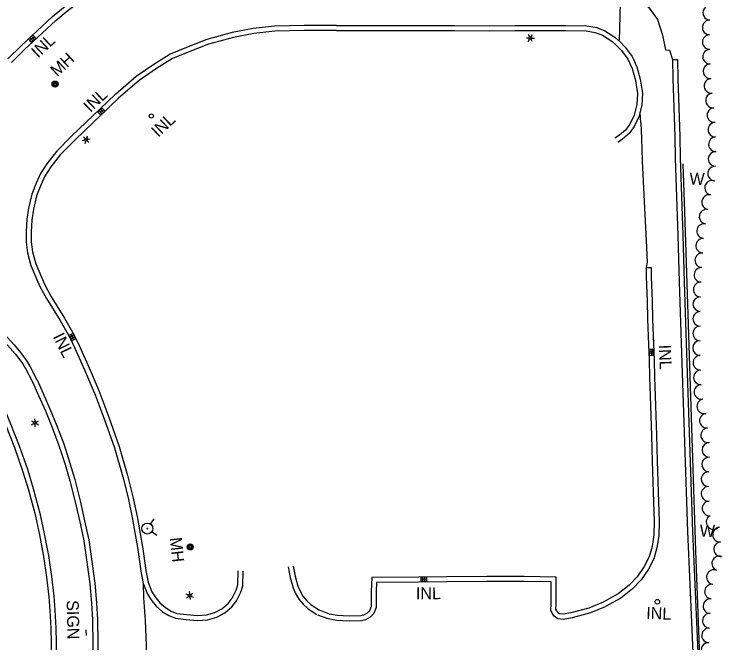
# Model space of a CAD drawing. Extents: x 588843 to 2552415, y 180129 to 269402.
# Drawn here: x 605523.1 to 605877, y 183834.9 to 184149.5 of the extents above; entities that cross this region are included whole.
import ezdxf

# ---------------------------------------------------------------- set-up
doc = ezdxf.new("R2010")
doc.units = 0
for name, color, linetype in [('E_DRN', 7, 'Continuous'), ('E_DRN_Text', 7, 'Continuous'), ('E_DWY', 7, 'Continuous'), ('E_LAND_TreeLine_P', 7, 'Continuous'), ('E_LTG', 7, 'Continuous'), ('E_RDWY', 7, 'Continuous'), ('E_RDWY_C_and_G', 7, 'Continuous'), ('E_SGN', 7, 'Continuous'), ('E_SGN_Text', 7, 'Continuous'), ('E_UTL_MH', 7, 'Continuous'), ('E_UTL_MH_Text', 7, 'Continuous'), ('E_UTL_WHydrant', 7, 'Continuous'), ('E_WAL', 7, 'Continuous'), ('E_WAL_Text', 7, 'Continuous')]:
    doc.layers.add(name, color=color, linetype=linetype)

# ---------------------------------------------------------------- blocks, each defined once
blk = doc.blocks.new('INLO_2')
at = {"layer": 'E_DRN'}
for p, q in [((6.6, -13.1), (6.6, 0)), ((13.1, -13.1), (13.1, 0)), ((19.7, -6.6), (0, -6.6))]:
    blk.add_line(p, q, dxfattribs=at)
blk.add_lwpolyline([(0, -13.1), (19.7, -13.1), (19.7, 0), (0, 0)], close=True, dxfattribs=at)
blk = doc.blocks.new('INLT_64')
at = {"layer": 'E_DRN_Text'}
blk.add_text('INL', height=39.37, dxfattribs=at).set_placement((-36.2, -19.7))
blk = doc.blocks.new('INLT_8_1')
at = {"layer": 'E_DRN_Text'}
blk.add_text('INL', height=39.37, dxfattribs=at).set_placement((-36.2, -19.7))
blk = doc.blocks.new('LPOL_3')
at = {"layer": 'E_LTG'}
for p, q in [((-13.1, 0), (-4.9, 0)), ((-2.5, 4.3), (-6.6, 11.4)), ((2.5, 4.3), (6.6, 11.4)), ((4.9, 0), (13.1, 0)), ((-6.6, -11.4), (-2.5, -4.3)), ((6.6, -11.4), (2.5, -4.3))]:
    blk.add_line(p, q, dxfattribs=at)
for radius in [4.92, 4.92, 4.92, 0.41]:
    blk.add_circle((0, 0), radius, dxfattribs=at)
blk = doc.blocks.new('SIGN_2')
at = {"layer": 'E_SGN'}
blk.add_text('SIGN', height=39.37, dxfattribs=at).set_placement((-56.1, -19.7))
blk = doc.blocks.new('HYD_2')
at = {"layer": 'E_UTL_WHydrant'}
for p, q in [((-12.6, 12.6), (-27.3, 27.3)), ((12.6, 12.6), (27.3, 27.3))]:
    blk.add_line(p, q, dxfattribs=at)
for radius in [18, 1.38]:
    blk.add_circle((0, 0), radius, dxfattribs=at)
blk = doc.blocks.new('MHO_2')
at = {"layer": 'E_UTL_MH'}
for centre, radius in [((0.3, -0.4), 9.84), ((0.3, -0.4), 7.98), ((0.2, -0.5), 6.35), ((0.1, -0.5), 3.97)]:
    blk.add_circle(centre, radius, dxfattribs=at)
blk = doc.blocks.new('MHT_2')
at = {"layer": 'E_UTL_MH_Text'}
blk.add_text('MH', height=39.37, dxfattribs=at).set_placement((-32.2, -19.7))
blk = doc.blocks.new('INLT_75')
at = {"layer": 'E_DRN_Text'}
blk.add_text('INL', height=39.37, dxfattribs=at).set_placement((-36.2, -19.7))
blk = doc.blocks.new('INLT_76')
at = {"layer": 'E_DRN_Text'}
blk.add_text('INL', height=39.37, dxfattribs=at).set_placement((-36.2, -19.7))
blk = doc.blocks.new('W_14_1')
at = {"layer": 'E_WAL_Text'}
blk.add_text('W', height=39.4, dxfattribs=at).set_placement((-14.6, -19.7))
blk = doc.blocks.new('INLT_29_1')
at = {"layer": 'E_DRN_Text'}
blk.add_text('INL', height=39.37, dxfattribs=at).set_placement((-36.2, -19.7))
blk = doc.blocks.new('INLT_79')
at = {"layer": 'E_DRN_Text'}
blk.add_text('INL', height=39.37, dxfattribs=at).set_placement((-36.2, -19.7))
blk = doc.blocks.new('INLT_81')
at = {"layer": 'E_DRN_Text'}
blk.add_text('INL', height=39.37, dxfattribs=at).set_placement((-36.2, -19.7))

msp = doc.modelspace()

# ---------------------------------------------------------------- linework, layer by layer
at = {"layer": 'E_DRN'}
msp.add_circle((605591.76, 184098.53), 1.04, dxfattribs=at)
msp.add_ellipse((605844.73, 183855.49), major_axis=(-0.04, -1.15), ratio=0.999805, dxfattribs=at)
at = {"layer": 'E_DWY'}
for points in [[(605826.34, 184161.07), (605831.02, 184159.15), (605835.99, 184156.72), (605840.43, 184153.05), (605844.77, 184146.85), (605847.39, 184138.97), (605848.87, 184131.71), (605850.81, 184131.44), (605852.39, 184126.74), (605854.79, 184126.76)], [(605825.78, 184135.91), (605828.76, 184132.97), (605832.24, 184128.25), (605834.58, 184123.17), (605836.23, 184116.88), (605837.3, 184109.98), (605837, 184103.92), (605835.48, 184098.07), (605833.2, 184093.23), (605830.71, 184089.75), (605827.31, 184086.95), (605824.98, 184085.32)], [(605824.02, 184134.13), (605826.86, 184131.33), (605830.07, 184126.97), (605832.22, 184122.32), (605833.78, 184116.37), (605834.79, 184109.85), (605834.51, 184104.3), (605833.12, 184098.92), (605831.03, 184094.5), (605828.87, 184091.47), (605825.79, 184088.94), (605823.55, 184087.37)], [(605852.39, 184126.74), (605852.49, 184117.11), (605852.94, 184102.7), (605853.45, 184088.2), (605853.64, 184077.49)], [(605854.89, 184126.76), (605854.99, 184117.16), (605855.44, 184102.78), (605855.95, 184088.27), (605856.14, 184077.54)], [(605836.59, 184095.08), (605836.12, 184100.52)], [(605836.59, 184095.08), (605836.79, 184087.48), (605837.14, 184076.08), (605838.22, 184055.7), (605839.24, 184036.29), (605839.61, 184025.37), (605839.22, 184022.64), (605841.62, 184022.69)], [(605853.65, 184077.45), (605855.03, 184038.75), (605855.68, 184015.56), (605856.92, 183979.82), (605859.91, 183890.61), (605862.84, 183822.44)], [(605856.14, 184077.54), (605857.53, 184038.83), (605858.18, 184015.63), (605859.42, 183979.91), (605862.41, 183890.7), (605865.34, 183822.54)], [(605839.12, 184022.64), (605839.21, 184018.14), (605839.75, 184006), (605839.93, 183996.79), (605840.32, 183984.27), (605840.62, 183976.51), (605840.82, 183967.77)], [(605841.62, 184022.69), (605841.71, 184018.22), (605842.25, 184006.08), (605842.43, 183996.86), (605842.82, 183984.36), (605843.12, 183976.59), (605843.32, 183967.83)], [(605840.82, 183967.77), (605841.28, 183953.65), (605841.77, 183938.54), (605842.16, 183925.88), (605842.76, 183910.31)], [(605843.32, 183967.85), (605843.78, 183953.73), (605844.27, 183938.62), (605844.66, 183925.97), (605845.26, 183910.4)], [(605842.76, 183910.31), (605843.21, 183895.86), (605842.95, 183888.92), (605842.13, 183883.06), (605840.61, 183877.89), (605838.12, 183873.08), (605834.68, 183867.98), (605830.68, 183863.76), (605825.16, 183859.4), (605817.72, 183855.32)], [(605845.26, 183910.38), (605845.71, 183895.85), (605845.44, 183888.7), (605844.58, 183882.53), (605842.94, 183876.95), (605840.27, 183871.8), (605836.64, 183866.41), (605832.37, 183861.91), (605826.54, 183857.31), (605818.93, 183853.13)], [(605660.22, 183872.88), (605661.2, 183867.63), (605662.64, 183862.47), (605663.7, 183859.96), (605665.46, 183856.8), (605667.65, 183854.19), (605670.17, 183852), (605674.45, 183849.11)], [(605662.68, 183873.34), (605663.64, 183868.2), (605665, 183863.3), (605665.95, 183861.06), (605667.52, 183858.22), (605669.44, 183855.95), (605671.69, 183853.99), (605675.85, 183851.18)], [(605587.76, 183864.29), (605589.81, 183859.34), (605591.89, 183855.91), (605594.11, 183853.21), (605597.26, 183850.49), (605600.52, 183848.55), (605603.79, 183847.22), (605609.2, 183846.52), (605614.78, 183846.11), (605619.74, 183846.41), (605624.46, 183847.69), (605628.45, 183849.89), (605631.91, 183852.89), (605634.32, 183855.97), (605636.5, 183860.34), (605637.4, 183863.48), (605637.61, 183870.83)], [(605590.06, 183865.25), (605592.05, 183860.47), (605593.93, 183857.36), (605595.91, 183854.96), (605598.73, 183852.53), (605601.63, 183850.8), (605604.43, 183849.66), (605609.45, 183849.01), (605614.8, 183848.61), (605619.33, 183848.89), (605623.51, 183850.02), (605627.01, 183851.96), (605630.09, 183854.62), (605632.2, 183857.32), (605634.16, 183861.25), (605634.91, 183863.87), (605635.11, 183870.91)], [(605778.09, 183868.06), (605759.49, 183868.03), (605739.36, 183867.87), (605725.26, 183867.8), (605701.95, 183867.62), (605701.68, 183860.55)], [(605817.72, 183855.32), (605810.53, 183852.34), (605801.57, 183849.9), (605797.63, 183849.19), (605795.85, 183849.39), (605795.01, 183849.95), (605794.46, 183850.96), (605794.09, 183851.77), (605794.12, 183854.42), (605794.17, 183867.85), (605778.09, 183868.06)], [(605778.09, 183865.56), (605759.5, 183865.53), (605739.37, 183865.37), (605725.27, 183865.3), (605704.36, 183865.14), (605704.18, 183860.45)], [(605818.68, 183853.01), (605811.34, 183849.97), (605802.12, 183847.46), (605797.72, 183846.66), (605794.97, 183846.97), (605793.12, 183848.21), (605792.22, 183849.84), (605791.58, 183851.25), (605791.62, 183854.44), (605791.66, 183865.39), (605778.06, 183865.56)], [(605704.18, 183860.52), (605704.1, 183852.59), (605702.96, 183849.64), (605701.17, 183847.7), (605698.76, 183846.42), (605696.82, 183845.95), (605690.6, 183845.69), (605684.3, 183846.06), (605680.18, 183846.87), (605674.97, 183848.84)], [(605701.68, 183860.55), (605701.6, 183853.07), (605700.79, 183850.98), (605699.62, 183849.7), (605697.86, 183848.78), (605696.46, 183848.43), (605690.63, 183848.19), (605684.62, 183848.55), (605680.87, 183849.28), (605675.85, 183851.18)]]:
    msp.add_lwpolyline(points, dxfattribs=at)
at = {"layer": 'E_LAND_TreeLine_P'}
for centre, start, end in [((605871.22, 184150.18), 87.8426, 267.8426), ((605870.95, 184142.86), 87.8426, 267.8426), ((605870.96, 184135.53), 91.551, 271.551), ((605871.16, 184128.21), 91.551, 271.551), ((605871.36, 184120.89), 91.551, 271.551), ((605871.84, 184113.58), 95.8917, 275.8917), ((605872.59, 184106.29), 95.8917, 275.8917), ((605873.35, 184099), 95.8917, 275.8917), ((605873.79, 184091.69), 92.1749, 272.1749), ((605874.07, 184084.37), 92.1749, 272.1749), ((605873.93, 184077.05), 87.8426, 267.8426), ((605873.66, 184069.73), 87.8426, 267.8426), ((605872.15, 184062.57), 76.7724, 256.7724), ((605870.69, 184055.4), 79.9893, 259.9893), ((605869.41, 184048.18), 79.9893, 259.9893), ((605868.16, 184040.96), 86.4105, 266.4105), ((605867.7, 184033.65), 86.4105, 266.4105), ((605867.24, 184026.34), 86.4105, 266.4105), ((605866.85, 184019.02), 87.1353, 267.1353), ((605866.48, 184011.7), 87.1353, 267.1353), ((605866.25, 184004.38), 89.6755, 269.6755), ((605866.2, 183997.05), 89.6755, 269.6755), ((605866.16, 183989.73), 89.6755, 269.6755), ((605866.12, 183982.4), 89.6755, 269.6755), ((605866.31, 183975.08), 91.9282, 271.9282), ((605866.56, 183967.75), 91.9282, 271.9282), ((605866.81, 183960.43), 91.9282, 271.9282), ((605868.26, 183953.25), 101.4432, 281.4432), ((605869.57, 183946.05), 94.871, 274.871), ((605870.19, 183938.75), 94.871, 274.871), ((605870.78, 183931.45), 89.7518, 269.7518), ((605870.7, 183924.12), 87.8426, 267.8426), ((605870.42, 183916.8), 87.8426, 267.8426), ((605870.38, 183909.48), 93.8968, 273.8968), ((605870.88, 183902.17), 93.8968, 273.8968), ((605872.86, 183895.38), 124.7125, 304.7125), ((605876.1, 183889.03), 94.2842, 274.2842), ((605876.65, 183881.72), 94.2842, 274.2842), ((605875.7, 183874.64), 68.709, 248.709), ((605873.04, 183867.81), 68.709, 248.709), ((605872.09, 183860.55), 82.8295, 262.8295), ((605871.36, 183853.26), 87.1081, 267.1081), ((605870.99, 183845.95), 87.1081, 267.1081), ((605870.63, 183838.63), 87.8426, 267.8426), ((605870.35, 183831.31), 87.8426, 267.8426)]:
    msp.add_arc(centre, 3.66, start, end, dxfattribs=at)
at = {"layer": 'E_RDWY'}
for points in [[(605823.5, 184191.87), (605826.52, 184191.85), (605826.34, 184161.39), (605825.69, 184136.3)], [(605587.87, 183857.66), (605588.65, 183845.93), (605589.1, 183834.09), (605589.12, 183821.22), (605588.82, 183805.07)]]:
    msp.add_lwpolyline(points, dxfattribs=at)
at = {"layer": 'E_RDWY_C_and_G'}
for points in [[(605520.01, 184127.17), (605526.62, 184133.58), (605542.37, 184148.25), (605548.64, 184153.5), (605558.93, 184161.43), (605566.38, 184166.53), (605573.3, 184170.86)], [(605521.73, 184125.36), (605528.35, 184131.77), (605544.02, 184146.38), (605550.21, 184151.55), (605560.4, 184159.4), (605567.75, 184164.43), (605574.63, 184168.74)], [(605684.31, 184143.83), (605668.12, 184143.87), (605653.36, 184143.54), (605642.63, 184142.26), (605632.2, 184140.27), (605619.5, 184136.87), (605608.4, 184132.52), (605601.22, 184129.47), (605592.98, 184124.35), (605584.07, 184118.21), (605573.74, 184109.31)], [(605684.3, 184143.83), (605710.8, 184143.89), (605726.77, 184143.77), (605743.31, 184143.73), (605760.61, 184143.66), (605773.57, 184143.86), (605789.45, 184143.75), (605799.09, 184143.77), (605809.44, 184143.68), (605814.44, 184142.74), (605818.44, 184141.17), (605823.45, 184137.94), (605825.54, 184136.13)], [(605684.3, 184141.33), (605668.15, 184141.37), (605653.54, 184141.04), (605643.01, 184139.78), (605632.75, 184137.83), (605620.29, 184134.49), (605609.35, 184130.21), (605602.38, 184127.24), (605594.35, 184122.26), (605585.6, 184116.23), (605575.37, 184107.42)], [(605684.3, 184141.33), (605710.8, 184141.39), (605726.76, 184141.27), (605743.3, 184141.23), (605760.63, 184141.16), (605773.58, 184141.36), (605789.44, 184141.25), (605799.08, 184141.27), (605809.2, 184141.18), (605813.74, 184140.33), (605817.29, 184138.93), (605821.95, 184135.93), (605824.02, 184134.13)], [(605573.64, 184109.23), (605551.86, 184088.39), (605544.3, 184080.72), (605539.41, 184074.54), (605536.21, 184069.68), (605534.18, 184064.92), (605531.93, 184059.41), (605530.34, 184052.44), (605529.41, 184046.86), (605529.17, 184040.51), (605529.07, 184035.4), (605529.81, 184030.03), (605531.53, 184023.76), (605536.04, 184013.26), (605539.23, 184007.2), (605546.08, 183996.12), (605550.79, 183988.03), (605553.45, 183982.36), (605558.3, 183971.44), (605563.15, 183960.2)], [(605575.37, 184107.42), (605553.61, 184086.61), (605546.17, 184079.06), (605541.44, 184073.07), (605538.42, 184068.49), (605536.49, 184063.96), (605534.32, 184058.66), (605532.79, 184051.96), (605531.9, 184046.6), (605531.67, 184040.44), (605531.58, 184035.55), (605532.26, 184030.53), (605533.9, 184024.59), (605538.3, 184014.33), (605541.41, 184008.44), (605548.23, 183997.4), (605553.01, 183989.19), (605555.72, 183983.4), (605560.59, 183972.44), (605565.45, 183961.19)], [(605510.67, 183962.25), (605508.7, 183966.08), (605507.02, 183970.91), (605503.6, 183980.81), (605500.46, 183991.04), (605499.03, 183996.01), (605498.66, 183998.04), (605498.73, 183999.82), (605500.07, 184001.72), (605502.1, 184002.64), (605504.44, 184002.46), (605506.27, 184001.46), (605508.7, 183999.1), (605513.5, 183994.29), (605517.96, 183989.67), (605523.06, 183984.06), (605525.63, 183981.1), (605527.33, 183978.91), (605529.5, 183975.84), (605531.04, 183973.39), (605534.52, 183966.58)], [(605512.89, 183963.39), (605511.01, 183967.07), (605509.38, 183971.73), (605505.98, 183981.59), (605502.86, 183991.76), (605501.46, 183996.58), (605501.17, 183998.22), (605501.2, 183998.98), (605501.72, 183999.73), (605502.55, 184000.1), (605503.71, 184000.01), (605504.77, 183999.43), (605506.94, 183997.32), (605511.72, 183992.54), (605516.13, 183987.96), (605521.19, 183982.4), (605523.69, 183979.51), (605525.33, 183977.42), (605527.42, 183974.46), (605528.86, 183972.15), (605532.3, 183965.44)], [(605532.3, 183965.44), (605535.37, 183958.61), (605538.73, 183951.05), (605542.19, 183942.58), (605545.54, 183933.67), (605548.64, 183924.09)], [(605534.58, 183966.47), (605537.65, 183959.63), (605541.03, 183952.03), (605544.52, 183943.49), (605547.9, 183934.49), (605551.02, 183924.86)], [(605541.1, 183851.02), (605540.56, 183857.97), (605539.41, 183867.71), (605537.94, 183878.18), (605535.89, 183888.94), (605533.89, 183898.3), (605530.41, 183911.31), (605527.52, 183920.84), (605523.5, 183932.52), (605519.17, 183943.42), (605515.78, 183951.45), (605510.63, 183962.32)], [(605543.59, 183851.21), (605543.05, 183858.21), (605541.89, 183868.03), (605540.41, 183878.59), (605538.35, 183889.43), (605536.32, 183898.88), (605532.81, 183911.99), (605529.9, 183921.61), (605525.84, 183933.39), (605521.49, 183944.37), (605518.06, 183952.47), (605512.89, 183963.39)], [(605565.45, 183961.19), (605570.52, 183947.87), (605575.63, 183933.18), (605579.87, 183918.62), (605582.5, 183908.04), (605584.57, 183898.07), (605587.48, 183881.99), (605589.02, 183871.16), (605590.06, 183865.25)], [(605563.11, 183960.3), (605568.17, 183947.02), (605573.25, 183932.42), (605577.46, 183917.97), (605580.06, 183907.49), (605582.11, 183897.59), (605585.01, 183881.6), (605586.55, 183870.77), (605587.65, 183864.56), (605587.87, 183857.66)], [(605548.64, 183924.09), (605550.99, 183915.93), (605553.69, 183905.47), (605556.27, 183893.88), (605557.94, 183885.98), (605559.69, 183874.06), (605561.04, 183864.51), (605561.79, 183854.75)], [(605551.04, 183924.78), (605553.4, 183916.59), (605556.12, 183906.05), (605558.71, 183894.41), (605560.41, 183886.42), (605562.17, 183874.42), (605563.53, 183864.78), (605564.28, 183854.94)], [(605561.79, 183854.75), (605562.24, 183846.44), (605562.54, 183834.44), (605562.69, 183823), (605562.72, 183808.49), (605562.78, 183792.49), (605562.76, 183777.9), (605562.79, 183767.04)], [(605564.29, 183854.88), (605564.74, 183846.54), (605565.04, 183834.49), (605565.19, 183823.01), (605565.22, 183808.5), (605565.28, 183792.5), (605565.26, 183777.9), (605565.29, 183767.05)], [(605541.82, 183667.16), (605541.86, 183679.99), (605541.87, 183693.14), (605541.83, 183706.12), (605541.92, 183720.4), (605541.85, 183731.38), (605541.82, 183747.02), (605541.75, 183759.25), (605541.92, 183771.86), (605541.9, 183783.19), (605541.79, 183796.62), (605541.79, 183806.04), (605541.76, 183817.12), (605541.7, 183827.18), (605541.77, 183834.99), (605541.6, 183842.08), (605541.09, 183851.07)], [(605544.32, 183667.15), (605544.36, 183679.99), (605544.37, 183693.14), (605544.33, 183706.12), (605544.42, 183720.4), (605544.35, 183731.39), (605544.32, 183747.03), (605544.25, 183759.24), (605544.42, 183771.84), (605544.4, 183783.2), (605544.29, 183796.63), (605544.29, 183806.04), (605544.26, 183817.13), (605544.2, 183827.18), (605544.27, 183835.01), (605544.1, 183842.18), (605543.59, 183851.21)]]:
    msp.add_lwpolyline(points, dxfattribs=at)
at = {"layer": 'E_SGN'}
msp.add_line((605558.96, 183841.5), (605559.05, 183838.66), dxfattribs=at)
at = {"layer": 'E_WAL'}
msp.add_lwpolyline([(605866.17, 183816.31), (605866.24, 183823.31), (605863.94, 183881.03), (605858.55, 184050.8), (605857.7, 184074.58)], dxfattribs=at)

# ---------------------------------------------------------------- block references
at = {"layer": 'E_DRN'}
for p, xscale, yscale, rotation in [((605530.33, 184136.89), 0.15240030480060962, 0.1524003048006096, 42.988214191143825), ((605568.58, 184101.02), 0.1524003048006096, 0.1524003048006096, -136.2721034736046), ((605552.55, 183989.77), 0.15240030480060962, 0.1524003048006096, -63.75520403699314), ((605840.63, 183978.77), 0.15240030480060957, 0.15240030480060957, 92.24379783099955), ((605726.55, 183867.71), 0.15240030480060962, 0.1524003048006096, 0.2704737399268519)]:
    msp.add_blockref('INLO_2', p, dxfattribs=dict(at, xscale=xscale, yscale=yscale, rotation=rotation))
at = {"layer": 'E_DRN_Text'}
for name, p, xscale, yscale, rotation in [('INLT_75', (605537.06, 184133.18), 0.15240030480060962, 0.1524003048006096, 42.988214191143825), ('INLT_76', (605563.14, 184105.94), 0.1524003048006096, 0.15240030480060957, 43.72789652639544), ('INLT_8_1', (605597.11, 184093.52), 0.15240030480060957, 0.15240030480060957, 43.23817630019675), ('INLT_64', (605547.46, 183984.56), 0.15240030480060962, 0.1524003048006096, -63.75520403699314), ('INLT_81', (605848.76, 183978.61), 0.15240030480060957, 0.15240030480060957, -87.75620216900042), ('INLT_29_1', (605729.59, 183859.74), 0.15240030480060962, 0.1524003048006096, 0.2704737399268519), ('INLT_79', (605844.77, 183849.7), 0.1524003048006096, 0.15240030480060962, -2.1573839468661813)]:
    msp.add_blockref(name, p, dxfattribs=dict(at, xscale=xscale, yscale=yscale, rotation=rotation))
at = {"layer": 'E_LTG', "xscale": 0.1524003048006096}
for p, yscale, rotation in [((605781.3, 184137.53), 0.15240030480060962, -2.1573839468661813), ((605559.16, 184086.69), 0.15240030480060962, -47.199187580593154), ((605533.55, 183945.02), 0.15240030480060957, -29.84516293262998), ((605610.85, 183858.59), 0.1524003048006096, -83.89702633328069)]:
    msp.add_blockref('LPOL_3', p, dxfattribs=dict(at, yscale=yscale, rotation=rotation))
at = {"layer": 'E_SGN_Text', "xscale": 0.1524003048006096, "yscale": 0.1524003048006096, "rotation": -88.69565592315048}
msp.add_blockref('SIGN_2', (605552.56, 183847.7), dxfattribs=at)
at = {"layer": 'E_UTL_MH', "xscale": 0.1524003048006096}
for p, yscale, rotation in [((605543.5, 184114.52), 0.15240030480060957, 42.7873999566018), ((605611.2, 183882.96), 0.1524003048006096, -83.89702633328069)]:
    msp.add_blockref('MHO_2', p, dxfattribs=dict(at, yscale=yscale, rotation=rotation))
at = {"layer": 'E_UTL_MH_Text', "xscale": 0.1524003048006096}
for p, yscale, rotation in [((605546.19, 184123.43), 0.15240030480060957, 42.7873999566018), ((605604.44, 183882.83), 0.1524003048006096, -83.89702633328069)]:
    msp.add_blockref('MHT_2', p, dxfattribs=dict(at, yscale=yscale, rotation=rotation))
at = {"layer": 'E_UTL_WHydrant', "xscale": 0.1524003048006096, "yscale": 0.1524003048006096, "rotation": -79.6703798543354}
msp.add_blockref('HYD_2', (605589.71, 183892.11), dxfattribs=at)
at = {"layer": 'E_WAL_Text', "xscale": 0.1524003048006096, "yscale": 0.15240030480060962, "rotation": -2.1573839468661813}
for p in [(605863.06, 184067.18), (605868.21, 183890.99)]:
    msp.add_blockref('W_14_1', p, dxfattribs=at)

doc.saveas('drawing.dxf')
